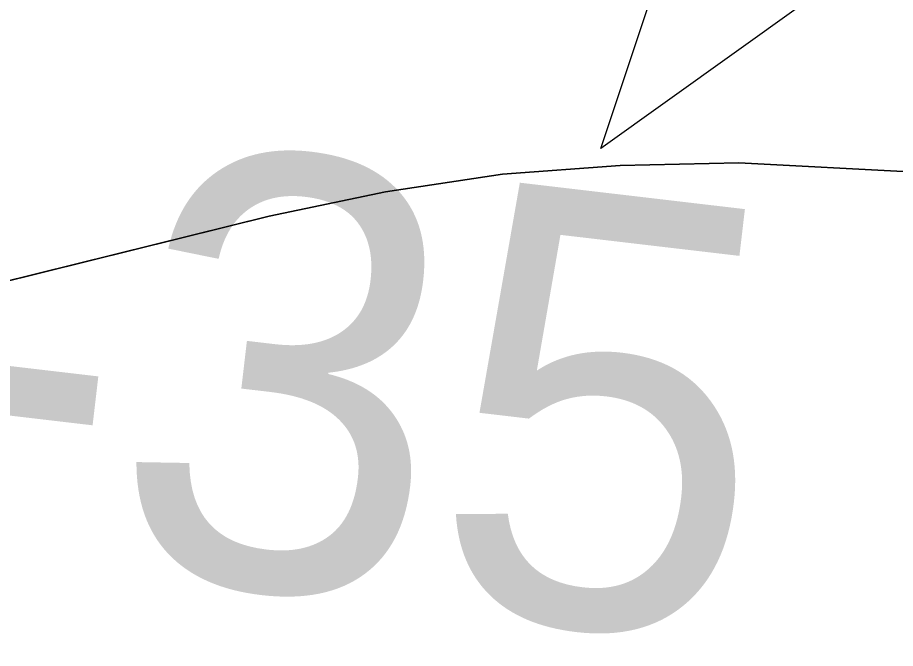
# Model space of a CAD drawing. Extents: x 3329332 to 3367211, y 631066 to 656469.
# Drawn here: x 3336893.9 to 3337029.7, y 648283 to 648380.5 of the extents above; entities that cross this region are included whole.
import ezdxf

# ---------------------------------------------------------------- set-up
doc = ezdxf.new("R2010")
doc.units = 0
for name, color, linetype in [('V-CHAN-NAID', 7, 'Continuous'), ('V-RIVR-EDGE', 7, 'Continuous'), ('V-RIVR-RANG', 7, 'Continuous'), ('V-TOPO-DPTH', 7, 'Continuous'), ('V-TOPO-MINR', 7, 'Continuous')]:
    doc.layers.add(name, color=color, linetype=linetype)

msp = doc.modelspace()

# ---------------------------------------------------------------- linework, layer by layer
at = {"layer": 'V-CHAN-NAID'}
msp.add_lwpolyline([(3337046.3310000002, 648404.7440000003), (3336984.128, 648360.2220000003), (3337005.254, 648423.7050000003), (3337012.971, 648418.0150000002), (3337013.606, 648417.0510000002), (3337014.989, 648415.1920000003), (3337016.202, 648413.7760000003), (3337017.668, 648412.2730000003), (3337019.057, 648411.0220000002), (3337020.511, 648409.8660000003), (3337021.914, 648408.8790000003), (3337023.592, 648407.8430000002), (3337025.306, 648406.9320000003), (3337027.097, 648406.1210000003), (3337028.543, 648405.5650000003), (3337030.171, 648405.0360000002), (3337032.397, 648404.4720000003), (3337033.929, 648404.1850000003), (3337035.954, 648403.9280000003), (3337037.491, 648403.8240000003), (3337039.352, 648403.8020000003), (3337041.041, 648403.8800000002), (3337042.751, 648404.0560000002), (3337044.653, 648404.3670000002)], close=True, dxfattribs=at)
at = {"layer": 'V-RIVR-EDGE'}
msp.add_spline([(3343636.8271070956, 646843.3989800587), (3343622.1108212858, 646851.5792317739), (3343608.9428611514, 646858.5922459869), (3343596.5399541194, 646861.3375356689), (3343585.2946953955, 646861.7531449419), (3343568.24393458, 646866.8367453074), (3343554.697763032, 646877.7287245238), (3343538.057816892, 646892.1185805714), (3343529.147033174, 646895.6308411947), (3343519.467360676, 646901.8596239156), (3343506.6900779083, 646910.0350810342), (3343488.8790585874, 646921.325408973), (3343476.1027347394, 646929.8886666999), (3343464.099135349, 646937.2866047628), (3343456.7481843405, 646944.2852351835), (3343449.7850339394, 646951.2829066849), (3343444.7484206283, 646953.23437568), (3343437.386921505, 646955.9671994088), (3343424.9830555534, 646958.3246884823), (3343409.480620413, 646962.2410513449), (3343396.697584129, 646968.089704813), (3343383.5277061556, 646974.3271178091), (3343375.7774475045, 646976.6730998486), (3343358.7228510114, 646980.205497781), (3343342.4448146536, 646984.1237784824), (3343324.996664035, 646985.3303316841), (3343315.3045255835, 646986.5177064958), (3343304.843498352, 646990.4216034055), (3343288.9638107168, 646998.60473188), (3343275.4109267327, 647006.7821068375), (3343264.954694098, 647012.6250067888), (3343248.681452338, 647018.4822905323), (3343233.954618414, 647022.3967355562), (3343209.925364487, 647028.2731976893), (3343162.260410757, 647042.3519666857), (3343147.918500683, 647045.1020509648), (3343128.926818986, 647049.4148447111), (3343116.5229530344, 647051.7723337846), (3343106.4526031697, 647056.8386736), (3343102.5793916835, 647058.7872658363), (3343086.688197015, 647062.3167870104), (3343081.258988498, 647062.3302118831), (3343073.506812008, 647063.9005927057), (3343064.593151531, 647066.249451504), (3343053.7481593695, 647071.7055097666), (3343047.940739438, 647075.5978996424), (3343041.7426421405, 647078.3278466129), (3343029.344529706, 647083.0121393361), (3343020.0488221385, 647087.6887607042), (3343006.4940203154, 647095.090534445), (3342971.6236099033, 647107.974257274), (3342951.4790744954, 647116.5557344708), (3342937.1515482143, 647125.1228278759), (3342928.2455590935, 647130.5740915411), (3342903.0586568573, 647138.7802340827), (3342877.487789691, 647148.5385379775), (3342858.8954156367, 647157.5039801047), (3342849.609297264, 647166.0586075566), (3342844.19159578, 647170.7256397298), (3342831.7934833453, 647175.4099324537), (3342823.655424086, 647177.7568734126), (3342803.887182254, 647181.6837843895), (3342796.52568313, 647184.4166081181), (3342787.2309344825, 647189.4810300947), (3342775.609382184, 647194.5512055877), (3342758.944504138, 647198.858245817), (3342732.97337041, 647203.5761007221), (3342721.3451056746, 647205.9316719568), (3342697.703652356, 647211.8071751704), (3342663.989931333, 647221.973416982), (3342635.705418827, 647232.1262339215), (3342620.593661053, 647237.2050396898), (3342601.9840264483, 647239.1900708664), (3342563.6166981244, 647249.3678197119), (3342526.798654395, 647258.7661316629), (3342490.762924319, 647270.8771300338), (3342457.056874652, 647284.1457767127), (3342444.661638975, 647289.9934712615), (3342438.029712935, 647274.1099479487), (3342415.16769651, 647281.5347357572), (3342391.925550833, 647292.0628873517), (3342329.1699355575, 647319.7520755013), (3342295.0780031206, 647333.7972823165), (3342283.068650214, 647338.8684167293), (3342254.791809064, 647352.1236385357), (3342236.19751717, 647360.3134794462), (3342218.3759497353, 647367.3380006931), (3342205.204153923, 647372.7998124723), (3342191.64743426, 647379.4259849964), (3342179.2579521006, 647387.6004831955), (3342172.2852125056, 647390.720148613), (3342149.820585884, 647402.0219835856), (3342116.8997266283, 647419.1667185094), (3342096.3664316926, 647427.3613540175), (3342074.6726116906, 647436.7222681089), (3342056.4594079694, 647442.1965458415), (3342048.7110671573, 647445.3181290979), (3342046.3909759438, 647448.0384868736), (3342044.4577264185, 647450.3700851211), (3342038.2586702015, 647452.712231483), (3342007.6463951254, 647462.4830013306), (3341964.2482070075, 647476.9390228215), (3341952.242689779, 647483.5613596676), (3341946.042674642, 647485.5157054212), (3341937.125178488, 647486.313361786), (3341928.594524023, 647486.7222586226), (3341922.397385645, 647489.8400062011), (3341906.513862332, 647496.4719322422), (3341894.505468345, 647501.9308672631), (3341878.2379801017, 647510.1149546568), (3341870.0932084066, 647509.7472913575), (3341856.9137412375, 647512.1066982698), (3341848.000080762, 647514.4555570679), (3341827.073231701, 647520.324347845), (3341821.2638939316, 647523.4411365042), (3341814.6789549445, 647526.5598430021), (3341810.025347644, 647526.571350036), (3341806.5332243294, 647525.8043790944), (3341795.289883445, 647526.9955895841), (3341774.7450814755, 647530.5366177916), (3341748.7854547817, 647539.9080799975), (3341739.1000287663, 647543.8100590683), (3341723.2049984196, 647545.7883778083), (3341703.4377155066, 647550.1030893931), (3341688.708963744, 647553.2419331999), (3341675.143613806, 647556.3779002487), (3341665.0684693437, 647559.505237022), (3341655.7785152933, 647566.5086620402), (3341650.35985489, 647570.787893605), (3341641.0583938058, 647573.1377113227), (3341619.3521078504, 647577.4572175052), (3341603.0731125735, 647580.9876975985), (3341588.7244900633, 647581.0231776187), (3341577.8641551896, 647580.2744261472), (3341570.499779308, 647581.843848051), (3341563.913881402, 647584.5747539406), (3341550.35620282, 647590.8131258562), (3341537.182489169, 647595.4993364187), (3341511.9936690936, 647602.9298777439), (3341494.1644303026, 647606.8519941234), (3341474.01126462, 647611.9432658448), (3341452.3126500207, 647619.3651768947), (3341435.647771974, 647623.672217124), (3341426.7293169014, 647624.0820728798), (3341409.6747204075, 647627.6144708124), (3341399.593822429, 647628.4150039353), (3341382.156219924, 647633.887363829), (3341364.3346524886, 647640.9118850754), (3341355.4209920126, 647643.2607438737), (3341344.179568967, 647645.2275555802), (3341336.034797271, 647644.8598922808), (3341320.5266086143, 647646.449451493), (3341290.677468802, 647651.176895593), (3341274.0145085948, 647656.2595370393), (3341268.5862589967, 647656.6607625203), (3341256.951281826, 647656.301729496), (3341232.5255970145, 647658.6889450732), (3341211.979836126, 647661.842172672), (3341186.0144559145, 647668.8868312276), (3341159.6564804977, 647673.9934456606), (3341146.4731776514, 647674.8016501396), (3341117.007043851, 647677.589132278), (3341103.433063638, 647677.2348938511), (3341097.616054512, 647677.2492776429), (3341091.8028810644, 647678.8148638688), (3341087.9296695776, 647680.7634561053), (3341085.2198599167, 647682.7091715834), (3341079.7954459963, 647684.661599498), (3341055.366884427, 647685.8854132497), (3341036.3684902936, 647687.4836027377), (3341024.7306363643, 647685.9611678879), (3341011.1547383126, 647684.8313282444), (3340999.5255146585, 647686.7990988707), (3340985.1855224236, 647690.3247843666), (3340953.8005228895, 647701.2608738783), (3340935.5930726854, 647709.0619552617), (3340923.584678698, 647714.5208902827), (3340917.0016575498, 647718.4151979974), (3340910.7968478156, 647718.4305407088), (3340908.0793667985, 647717.2738513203), (3340903.8135601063, 647717.2843994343), (3340894.5092222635, 647718.4708153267), (3340882.4893212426, 647719.2761430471), (3340860.789747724, 647726.3102534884), (3340855.75697009, 647729.812924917), (3340851.89047104, 647734.4761214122), (3340848.4060190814, 647736.811555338), (3340842.5909277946, 647737.6015403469), (3340826.314809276, 647742.2954222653), (3340811.5946877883, 647748.9244715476), (3340794.9432346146, 647758.6607202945), (3340781.396104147, 647769.1648989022), (3340774.827466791, 647778.8762157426), (3340770.949460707, 647778.8858049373), (3340766.3035247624, 647781.9997168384), (3340765.154506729, 647787.8196027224), (3340765.1631370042, 647791.3098081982), (3340761.6815618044, 647794.8086439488), (3340748.8985255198, 647800.6572974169), (3340736.8843780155, 647803.7894287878), (3340725.2589900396, 647807.3084018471), (3340719.4477344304, 647809.6495892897), (3340716.353959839, 647813.1474661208), (3340707.8348124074, 647818.2099702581), (3340686.534546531, 647829.8967290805), (3340660.9655972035, 647840.4306341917), (3340654.377781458, 647842.3859388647), (3340636.5533372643, 647848.2470582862), (3340626.477233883, 647850.986594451), (3340619.1090223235, 647851.0048139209), (3340608.2458106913, 647849.0926606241), (3340603.203443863, 647848.7173259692), (3340600.494593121, 647851.0508420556), (3340597.786701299, 647853.7721587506), (3340589.6467242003, 647855.343498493), (3340581.5086649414, 647857.6904394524), (3340569.1143881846, 647863.9259346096), (3340561.3708419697, 647868.9865209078), (3340557.892143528, 647873.6487584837), (3340534.6413675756, 647880.686704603), (3340500.541763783, 647891.6295065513), (3340470.702213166, 647900.2349567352), (3340445.522023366, 647911.1557035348), (3340419.5623966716, 647920.5271657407), (3340404.067632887, 647927.5459334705), (3340372.685510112, 647939.6454248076), (3340342.4696659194, 647952.9054412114), (3340306.057642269, 647969.6710058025), (3340282.828921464, 647985.6283659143), (3340275.0940055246, 647994.1791576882), (3340268.900702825, 647998.8481077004), (3340258.823640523, 648001.199843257), (3340240.223595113, 648007.0628805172), (3340208.8366777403, 648017.2233688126), (3340162.736351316, 648036.7275106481), (3340150.3468691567, 648044.9020088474), (3340132.923650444, 648056.1913778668), (3340120.1463676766, 648064.3668349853), (3340103.8769615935, 648071.7753211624), (3340062.4148997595, 648085.063146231), (3340020.562160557, 648097.1885283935), (3340008.159253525, 648099.9338180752), (3339970.575197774, 648113.2120539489), (3339931.446652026, 648129.2087297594), (3339889.974042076, 648138.2307481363), (3339851.5961656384, 648144.1426902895), (3339826.794187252, 648151.1844720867), (3339779.131151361, 648166.0388423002), (3339750.4607560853, 648176.9682193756), (3339726.4410913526, 648186.7226875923), (3339710.1716852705, 648194.1311737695), (3339698.5520508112, 648199.9769504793), (3339684.9905365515, 648204.6641199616), (3339657.470118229, 648210.1614117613), (3339640.4049736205, 648209.4280030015), (3339598.1414197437, 648212.2471294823), (3339566.358071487, 648218.9183712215), (3339519.0713291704, 648229.118175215), (3339492.7200661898, 648236.9393939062), (3339468.307806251, 648244.7558180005), (3339451.6400514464, 648247.899456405), (3339423.72320224, 648249.9075016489), (3339391.1489100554, 648250.3758514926), (3339356.2621980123, 648256.6669639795), (3339323.3125711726, 648262.1776806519), (3339267.0929899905, 648266.970331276), (3339191.493926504, 648276.0767345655), (3339142.6492693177, 648283.5657699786), (3339080.627062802, 648294.1898135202), (3339050.0051985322, 648300.0825772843), (3339012.788806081, 648305.2160414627), (3338936.4160592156, 648315.0999638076), (3338861.5935558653, 648324.5922498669), (3338841.0430003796, 648325.8064744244), (3338779.400923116, 648333.3271541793), (3338716.984203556, 648341.237552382), (3338619.6702238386, 648351.1732563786), (3338573.9260536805, 648357.879019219), (3338540.2008256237, 648363.3916537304), (3338502.213626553, 648370.4660387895), (3338454.128268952, 648371.3605460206), (3338406.04578811, 648373.4184550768), (3338372.6958947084, 648373.8887227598), (3338327.7215722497, 648378.2657641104), (3338302.9100046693, 648381.4295398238), (3338283.518056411, 648380.7018845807), (3338273.82495904, 648381.5014587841), (3338260.6522043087, 648386.5754699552), (3338248.6428514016, 648391.646604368), (3338238.5715426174, 648396.3251435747), (3338223.4501956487, 648397.5259432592), (3338149.397539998, 648404.6895078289), (3338106.754815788, 648410.9997987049), (3338090.4815740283, 648416.8570824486), (3338075.7662471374, 648425.4251347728), (3338068.017906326, 648428.5467180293), (3338061.041331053, 648430.1151810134), (3338050.188667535, 648432.4688344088), (3338042.0563617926, 648437.1425790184), (3338023.077146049, 648446.4967806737), (3338014.178828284, 648455.0504492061), (3338009.5482350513, 648464.3691708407), (3338008.012375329, 648470.5778162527), (3338005.6980376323, 648475.6249776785), (3338000.2832129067, 648481.4554116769), (3337993.311432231, 648484.962877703), (3337977.799407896, 648485.0012344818), (3337963.842421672, 648486.5869580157), (3337952.2227872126, 648492.4327347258), (3337934.79860958, 648503.3343031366), (3337924.3558018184, 648514.6064116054), (3337915.4689910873, 648527.8136874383), (3337906.963268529, 648538.3054000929), (3337897.6704377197, 648544.1454232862), (3337885.6534134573, 648546.1141528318), (3337868.6055294, 648552.3611550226), (3337833.747584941, 648570.2862857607), (3337831.4265348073, 648572.6188429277), (3337828.3413904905, 648579.6069252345), (3337825.256246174, 648586.595007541), (3337821.7775477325, 648591.257245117), (3337805.128012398, 648601.7690950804), (3337772.198522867, 648615.4236245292), (3337745.0716586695, 648623.2467610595), (3337725.3043757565, 648627.561472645), (3337697.3971157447, 648633.4475239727), (3337655.9264236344, 648643.2451435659), (3337633.050982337, 648645.2407228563), (3337587.683105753, 648647.2919194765), (3337530.6735395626, 648646.2694788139), (3337482.1965456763, 648645.6137425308), (3337469.4000845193, 648646.0331874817), (3337459.3258989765, 648649.5483248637), (3337449.6337605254, 648650.7356996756), (3337425.977923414, 648650.7941937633), (3337387.1921090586, 648648.5632820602), (3337346.0785321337, 648645.9503232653), (3337294.491462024, 648642.1998534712), (3337235.915350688, 648634.9764387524), (3337203.720228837, 648631.9536242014), (3337180.834239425, 648629.6833967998), (3337120.3162482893, 648621.3013748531), (3337079.5770471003, 648613.2582486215), (3337041.950798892, 648609.4732577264), (3337018.288249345, 648606.8171475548), (3336982.5914149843, 648599.1493559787), (3336951.5549003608, 648594.1846616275), (3336908.505197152, 648592.7398992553), (3336875.1648929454, 648597.088173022), (3336858.1045429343, 648598.2937673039), (3336851.1308444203, 648601.025632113), (3336844.931788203, 648603.367778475), (3336839.116696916, 648604.1577634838), (3336830.97288414, 648604.1779007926), (3336822.0457987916, 648601.0975510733), (3336811.5607985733, 648595.3064327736), (3336803.0243905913, 648593.38852596), (3336796.0430207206, 648593.017985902), (3336789.068363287, 648595.3620501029), (3336779.3743069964, 648595.773823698), (3336757.2572063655, 648590.787074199), (3336729.690759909, 648577.6699367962), (3336702.1377383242, 648569.9820079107), (3336685.851071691, 648570.4100831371), (3336673.8330885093, 648571.991012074), (3336663.7483548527, 648571.2403427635), (3336652.882266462, 648568.1647876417), (3336636.9603863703, 648559.2846893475), (3336627.2586587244, 648556.5940580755), (3336614.4593208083, 648555.8501012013), (3336584.9759264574, 648551.6571723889), (3336546.1862764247, 648547.8750582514), (3336510.1064360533, 648542.1472286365), (3336477.9017250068, 648535.2464080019), (3336448.4029879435, 648524.8486694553), (3336423.931274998, 648508.6214558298), (3336410.7115332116, 648494.6932371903), (3336400.5932373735, 648480.3695465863), (3336397.4630238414, 648469.1310002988), (3336394.711021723, 648454.0134890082), (3336388.0781367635, 648437.7421650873), (3336381.4500464, 648423.409844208), (3336375.9901524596, 648411.0136496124), (3336372.482686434, 648404.0418689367), (3336364.323530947, 648397.8571965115), (3336361.2134547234, 648394.762463), (3336359.6555398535, 648392.0516944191), (3336357.7011941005, 648385.8516792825), (3336351.0903642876, 648378.4997693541), (3336344.851033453, 648364.5542901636), (3336339.7981185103, 648359.9131488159), (3336331.2597926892, 648357.2196407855), (3336326.2116723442, 648354.5175024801), (3336319.2197543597, 648349.8811557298), (3336309.8904846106, 648340.9847558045), (3336302.5136427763, 648337.5127697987), (3336295.1348831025, 648333.2651825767), (3336286.9699740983, 648324.753706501), (3336280.3696924, 648321.6676032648), (3336267.1739236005, 648317.4343998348), (3336257.8667089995, 648317.457413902), (3336251.6618992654, 648317.4727566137), (3336242.352766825, 648316.7201694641), (3336231.4924319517, 648315.9714179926), (3336219.8584136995, 648316.0001855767), (3336194.6504152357, 648315.6747147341), (3336165.5749588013, 648319.6246397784), (3336148.122013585, 648318.8921899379), (3336131.0530332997, 648316.6075787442), (3336112.040255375, 648312.3887591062), (3336101.9488092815, 648308.9234855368), (3336086.414729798, 648300.0424283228), (3336075.546723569, 648296.1912719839), (3336060.4167463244, 648293.9018661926), (3336047.620285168, 648294.3213111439), (3336032.5056506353, 648298.2367150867), (3336021.6558638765, 648301.7537703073), (3336016.2304910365, 648303.3183976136), (3336006.536434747, 648303.7301712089), (3335978.6195855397, 648305.7382164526), (3335940.2158182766, 648301.1795421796), (3335891.725399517, 648295.0945973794), (3335848.668024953, 648290.5474301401), (3335790.1091741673, 648290.304426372), (3335753.2671574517, 648290.0077231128), (3335726.4993262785, 648286.1958824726), (3335694.691046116, 648282.7843083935), (3335674.8959545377, 648275.8528023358), (3335659.375299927, 648272.4009536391), (3335636.485474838, 648268.5795238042), (3335620.5808552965, 648266.6798364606), (3335591.8816924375, 648265.9751952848), (3335557.760033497, 648267.9985832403), (3335544.1870122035, 648268.0321454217), (3335523.2429025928, 648266.920525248), (3335504.6208020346, 648263.8641485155), (3335489.879584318, 648261.9615844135), (3335466.2323774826, 648265.5102839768), (3335442.1868219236, 648264.7941357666), (3335411.550573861, 648264.8698904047), (3335377.8042495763, 648261.8509115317), (3335309.145322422, 648254.6524287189), (3335266.481501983, 648252.4311062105), (3335243.9861899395, 648251.3233217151), (3335220.7162355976, 648250.6052556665), (3335202.4953605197, 648252.9771285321), (3335190.085741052, 648253.0078139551), (3335171.0777577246, 648250.7279973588), (3335140.040284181, 648245.3755023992), (3335097.7364556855, 648231.9070033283), (3335079.888997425, 648228.4609081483), (3335074.8475895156, 648228.4733741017), (3335068.641820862, 648228.100916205), (3335061.6614099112, 648228.1181767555), (3335052.348441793, 648225.8143871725), (3335042.2617902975, 648224.2881166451), (3335032.1655496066, 648218.883840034), (3335022.075062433, 648215.8063670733), (3335003.0651612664, 648212.7509492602), (3334965.832467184, 648211.2918030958), (3334950.711120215, 648212.4926027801), (3334915.8148189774, 648214.905709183), (3334852.211683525, 648213.5117695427), (3334793.257360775, 648210.1673198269), (3334744.7774901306, 648208.3481817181), (3334710.648159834, 648207.2691648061), (3334677.2905950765, 648204.6370276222), (3334638.509575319, 648204.3451189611), (3334608.649887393, 648204.8067563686), (3334566.769339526, 648205.6859208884), (3334543.1135024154, 648205.7444149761), (3334524.8839970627, 648204.6260823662), (3334499.6721629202, 648202.7494090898), (3334450.4205267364, 648202.4833912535), (3334410.477064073, 648202.5821599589), (3334380.228616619, 648202.6569556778), (3334353.8668055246, 648206.2123676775), (3334344.5576730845, 648205.4597805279), (3334325.5516075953, 648203.9555651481), (3334283.271752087, 648200.1820812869), (3334254.566835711, 648197.1506364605), (3334219.268350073, 648193.7476926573), (3334183.2000167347, 648192.6734703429), (3334158.3779010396, 648191.5714393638), (3334149.457528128, 648191.205693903), (3334137.0402373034, 648188.1339744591), (3334128.501911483, 648185.440466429), (3334111.044171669, 648182.7690135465), (3334081.563654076, 648179.7394865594), (3334057.1293389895, 648178.636496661), (3334040.8436312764, 648179.4523724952), (3334029.993844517, 648182.969427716), (3334019.911028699, 648182.9943596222), (3333987.3213938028, 648177.2578997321), (3333955.1224362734, 648172.6838827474), (3333933.013006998, 648170.799538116), (3333908.970328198, 648171.2467917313), (3333889.5831745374, 648172.4581395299), (3333868.256058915, 648173.2864813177), (3333818.617581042, 648173.4092230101), (3333772.0776723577, 648171.973090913), (3333733.678699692, 648169.3534196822), (3333687.913433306, 648167.5275691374), (3333647.9594225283, 648163.3605311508), (3333617.3135852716, 648159.5582797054), (3333590.539041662, 648153.0318348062), (3333562.604931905, 648148.059469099), (3333531.5645816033, 648141.5435723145), (3333511.0063547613, 648139.6553920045), (3333488.8978844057, 648138.1588479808), (3333475.711704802, 648137.8036506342), (3333461.743211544, 648134.7357668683), (3333439.4028820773, 648130.067855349)], degree=3, dxfattribs=at)
at = {"layer": 'V-TOPO-DPTH'}
for points in [[(3337930.524362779, 648309.1174301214), (3337005.482805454, 648357.9925731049), (3336987.136546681, 648357.6114691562), (3336968.8978464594, 648356.2772323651), (3336950.8204840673, 648353.513296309), (3336932.8506802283, 648349.7962274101), (3336865.538160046, 648333.0801284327), (3336859.499676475, 648331.3489497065), (3336853.566946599, 648329.3388449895), (3336847.792847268, 648326.9103512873), (3336842.124501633, 648324.2029315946), (3336836.494436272, 648321.3758522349), (3336830.8085353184, 648318.6711718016), (3336000.6815855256, 648056.571209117), (3335977.7859968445, 648052.1641392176), (3335954.8595079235, 648047.9298333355), (3335931.886668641, 648043.9546734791), (3335908.8829291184, 648040.1522776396), (3335215.1880180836, 647941.6193147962)], [(3335215.1880180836, 647941.6193147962), (3335908.8829291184, 648040.1522776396), (3335931.886668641, 648043.9546734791), (3335954.8595079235, 648047.9298333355), (3335977.7859968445, 648052.1641392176), (3336000.6815855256, 648056.571209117), (3336830.8085353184, 648318.6711718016), (3336836.494436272, 648321.3758522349), (3336842.124501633, 648324.2029315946), (3336847.792847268, 648326.9103512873), (3336853.566946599, 648329.3388449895), (3336859.499676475, 648331.3489497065), (3336865.538160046, 648333.0801284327), (3336932.8506802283, 648349.7962274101), (3336950.8204840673, 648353.513296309), (3336968.8978464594, 648356.2772323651), (3336987.136546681, 648357.6114691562), (3337005.482805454, 648357.9925731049), (3337930.524362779, 648309.1174301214)]]:
    msp.add_lwpolyline(points, dxfattribs=at)
at = {"layer": 'V-TOPO-MINR'}
msp.add_lwpolyline([(3337930.524362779, 648309.1174301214), (3337005.482805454, 648357.9925731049), (3336987.136546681, 648357.6114691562), (3336968.8978464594, 648356.2772323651), (3336950.8204840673, 648353.513296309), (3336932.8506802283, 648349.7962274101), (3336865.538160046, 648333.0801284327), (3336859.499676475, 648331.3489497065), (3336853.566946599, 648329.3388449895), (3336847.792847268, 648326.9103512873), (3336842.124501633, 648324.2029315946), (3336836.494436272, 648321.3758522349), (3336830.8085353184, 648318.6711718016), (3336000.6815855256, 648056.571209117), (3335977.7859968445, 648052.1641392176), (3335954.8595079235, 648047.9298333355), (3335931.886668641, 648043.9546734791), (3335908.8829291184, 648040.1522776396), (3335215.1880180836, 647941.6193147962)], dxfattribs=at)

# ---------------------------------------------------------------- texts
at = {"layer": 'V-RIVR-RANG'}
msp.add_text('-35', height=67.00000000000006, rotation=353.30605555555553, dxfattribs=at).set_placement((3336877.284963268, 648298.5533796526))

doc.saveas('drawing.dxf')
